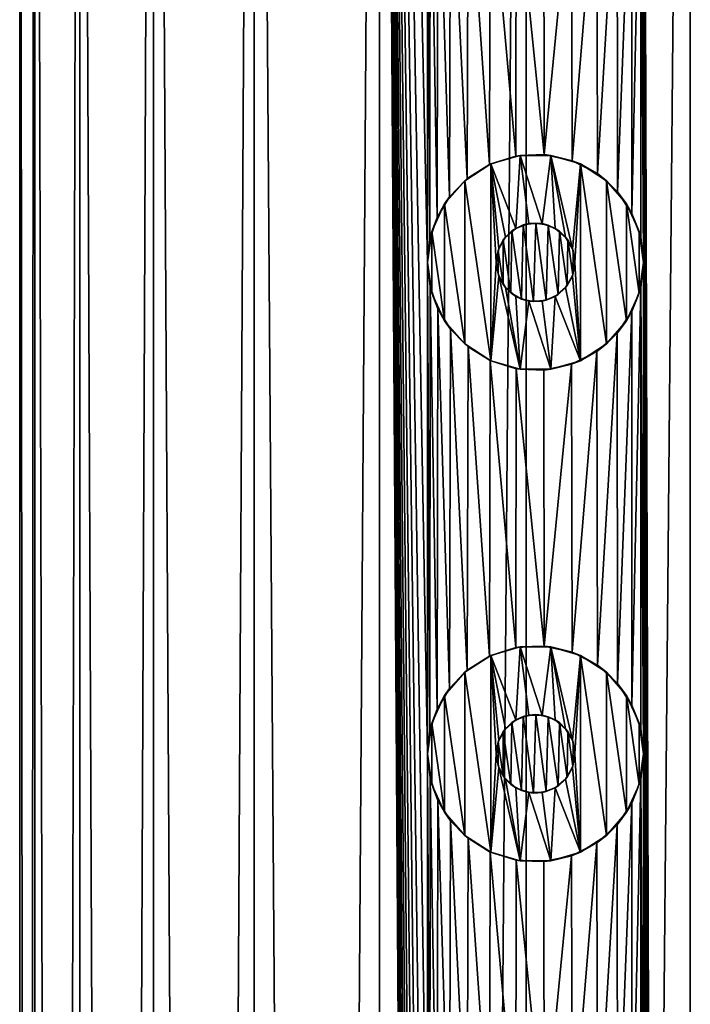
# Model space of a CAD drawing. Header units: millimetres. Extents: x -147 to 148, y -145 to 204.
# Tile 558 of 571: x -97.5 to -90.67, y 173.95 to 183.97. Entities that reach past the tile are written whole.
import ezdxf

# ---------------------------------------------------------------- set-up
doc = ezdxf.new("R2010")
doc.units = ezdxf.units.MM
doc.header["$LTSCALE"] = 26.699852
for name, color, linetype in [('1556', 7, 'CONTINUOUS'), ('1557', 7, 'CONTINUOUS'), ('1721', 7, 'CONTINUOUS'), ('1722', 7, 'CONTINUOUS'), ('1723', 7, 'CONTINUOUS'), ('1724', 7, 'CONTINUOUS'), ('1725', 7, 'CONTINUOUS'), ('1726', 7, 'CONTINUOUS'), ('1727', 7, 'CONTINUOUS'), ('1728', 7, 'CONTINUOUS'), ('1729', 7, 'CONTINUOUS'), ('1730', 7, 'CONTINUOUS')]:
    doc.layers.add(name, color=color, linetype=linetype)

msp = doc.modelspace()

# ---------------------------------------------------------------- linework, layer by layer
at = {"layer": '1556', "color": 7, "linetype": 'CONTINUOUS', "true_color": 0xd8d8d8}
for points in [[(-97.346, 203.7, 102.855), (-97.5, 203.7, 100.9), (-97.346, 17.3, 102.855), (-97.346, 203.7, 102.855)], [(-97.346, 17.3, 102.855), (-97.5, 203.7, 100.9), (-97.5, 17.3, 100.9), (-97.346, 17.3, 102.855)], [(-96.888, 203.7, 104.763), (-97.346, 203.7, 102.855), (-96.888, 17.3, 104.763), (-96.888, 203.7, 104.763)], [(-96.888, 17.3, 104.763), (-97.346, 203.7, 102.855), (-97.346, 17.3, 102.855), (-96.888, 17.3, 104.763)], [(-96.138, 203.7, 106.575), (-96.888, 203.7, 104.763), (-96.138, 17.3, 106.575), (-96.138, 203.7, 106.575)], [(-96.138, 17.3, 106.575), (-96.888, 203.7, 104.763), (-96.888, 17.3, 104.763), (-96.138, 17.3, 106.575)], [(-95.113, 203.7, 108.247), (-96.138, 203.7, 106.575), (-95.113, 17.3, 108.247), (-95.113, 203.7, 108.247)], [(-95.113, 17.3, 108.247), (-96.138, 203.7, 106.575), (-96.138, 17.3, 106.575), (-95.113, 17.3, 108.247)], [(-93.839, 203.7, 109.739), (-95.113, 203.7, 108.247), (-93.839, 17.3, 109.739), (-93.839, 203.7, 109.739)], [(-93.839, 17.3, 109.739), (-95.113, 203.7, 108.247), (-95.113, 17.3, 108.247), (-93.839, 17.3, 109.739)], [(-93.35, 181.5, 110.202), (-93.35, 186.5, 110.202), (-93.839, 203.7, 109.739), (-93.35, 181.5, 110.202)], [(-93.35, 176.5, 110.202), (-93.35, 181.5, 110.202), (-93.839, 203.7, 109.739), (-93.35, 176.5, 110.202)], [(-93.35, 171.5, 110.202), (-93.35, 176.5, 110.202), (-93.839, 203.7, 109.739), (-93.35, 171.5, 110.202)], [(-93.35, 166.5, 110.202), (-93.35, 171.5, 110.202), (-93.839, 203.7, 109.739), (-93.35, 166.5, 110.202)], [(-93.35, 161.5, 110.202), (-93.35, 166.5, 110.202), (-93.839, 203.7, 109.739), (-93.35, 161.5, 110.202)], [(-93.35, 156.5, 110.202), (-93.35, 161.5, 110.202), (-93.839, 203.7, 109.739), (-93.35, 156.5, 110.202)], [(-93.35, 151.5, 110.202), (-93.35, 156.5, 110.202), (-93.839, 203.7, 109.739), (-93.35, 151.5, 110.202)], [(-93.35, 146.5, 110.202), (-93.35, 151.5, 110.202), (-93.839, 203.7, 109.739), (-93.35, 146.5, 110.202)], [(-93.35, 141.5, 110.202), (-93.35, 146.5, 110.202), (-93.839, 203.7, 109.739), (-93.35, 141.5, 110.202)], [(-93.35, 136.5, 110.202), (-93.35, 141.5, 110.202), (-93.839, 203.7, 109.739), (-93.35, 136.5, 110.202)], [(-93.35, 131.5, 110.202), (-93.35, 136.5, 110.202), (-93.839, 203.7, 109.739), (-93.35, 131.5, 110.202)], [(-93.35, 126.5, 110.202), (-93.35, 131.5, 110.202), (-93.839, 203.7, 109.739), (-93.35, 126.5, 110.202)], [(-93.35, 126.5, 110.202), (-93.839, 203.7, 109.739), (-93.839, 17.3, 109.739), (-93.35, 126.5, 110.202)], [(-90.675, 203.7, 112.038), (-91.15, 191.5, 111.782), (-90.675, 17.3, 112.038), (-90.675, 203.7, 112.038)], [(-88.863, 17.3, 112.788), (-90.675, 203.7, 112.038), (-90.675, 17.3, 112.038), (-88.863, 17.3, 112.788)], [(-91.15, 191.5, 111.782), (-91.15, 186.5, 111.782), (-90.675, 17.3, 112.038), (-91.15, 191.5, 111.782)], [(-93.322, 186.255, 110.227), (-93.35, 186.5, 110.202), (-93.325, 181.733, 110.224), (-93.322, 186.255, 110.227)], [(-93.35, 186.5, 110.202), (-93.35, 181.5, 110.202), (-93.325, 181.733, 110.224), (-93.35, 186.5, 110.202)], [(-91.15, 186.5, 111.782), (-91.18, 186.244, 111.766), (-91.15, 181.5, 111.782), (-91.15, 186.5, 111.782)], [(-91.15, 186.5, 111.782), (-91.15, 181.5, 111.782), (-90.675, 17.3, 112.038), (-91.15, 186.5, 111.782)], [(-93.251, 181.956, 110.29), (-93.322, 186.255, 110.227), (-93.325, 181.733, 110.224), (-93.251, 181.956, 110.29)], [(-93.243, 186.027, 110.297), (-93.322, 186.255, 110.227), (-93.251, 181.956, 110.29), (-93.243, 186.027, 110.297)], [(-91.18, 186.244, 111.766), (-91.27, 186, 111.714), (-91.269, 181.996, 111.715), (-91.18, 186.244, 111.766)], [(-91.18, 181.755, 111.766), (-91.18, 186.244, 111.766), (-91.269, 181.996, 111.715), (-91.18, 181.755, 111.766)], [(-91.15, 181.5, 111.782), (-91.18, 186.244, 111.766), (-91.18, 181.755, 111.766), (-91.15, 181.5, 111.782)], [(-93.125, 182.166, 110.399), (-93.243, 186.027, 110.297), (-93.251, 181.956, 110.29), (-93.125, 182.166, 110.399)], [(-93.114, 185.819, 110.409), (-93.243, 186.027, 110.297), (-93.125, 182.166, 110.399), (-93.114, 185.819, 110.409)], [(-91.27, 186, 111.714), (-91.42, 185.779, 111.626), (-91.416, 182.217, 111.628), (-91.27, 186, 111.714)], [(-91.269, 181.996, 111.715), (-91.27, 186, 111.714), (-91.416, 182.217, 111.628), (-91.269, 181.996, 111.715)], [(-92.947, 182.352, 110.549), (-93.114, 185.819, 110.409), (-93.125, 182.166, 110.399), (-92.947, 182.352, 110.549)], [(-92.937, 185.641, 110.557), (-93.114, 185.819, 110.409), (-92.947, 182.352, 110.549), (-92.937, 185.641, 110.557)], [(-91.42, 185.779, 111.626), (-91.626, 185.594, 111.499), (-91.621, 182.403, 111.502), (-91.42, 185.779, 111.626)], [(-91.416, 182.217, 111.628), (-91.42, 185.779, 111.626), (-91.621, 182.403, 111.502), (-91.416, 182.217, 111.628)], [(-92.719, 182.494, 110.732), (-92.937, 185.641, 110.557), (-92.947, 182.352, 110.549), (-92.719, 182.494, 110.732)], [(-92.712, 185.501, 110.738), (-92.937, 185.641, 110.557), (-92.719, 182.494, 110.732), (-92.712, 185.501, 110.738)], [(-91.626, 185.594, 111.499), (-91.884, 185.463, 111.334), (-91.877, 182.533, 111.338), (-91.626, 185.594, 111.499)], [(-91.621, 182.403, 111.502), (-91.626, 185.594, 111.499), (-91.877, 182.533, 111.338), (-91.621, 182.403, 111.502)], [(-92.452, 182.581, 110.936), (-92.712, 185.501, 110.738), (-92.719, 182.494, 110.732), (-92.452, 182.581, 110.936)], [(-92.448, 185.418, 110.938), (-92.712, 185.501, 110.738), (-92.452, 182.581, 110.936), (-92.448, 185.418, 110.938)], [(-92.162, 182.596, 111.145), (-92.448, 185.418, 110.938), (-92.452, 182.581, 110.936), (-92.162, 182.596, 111.145)], [(-92.166, 185.404, 111.142), (-92.448, 185.418, 110.938), (-92.162, 182.596, 111.145), (-92.166, 185.404, 111.142)], [(-91.884, 185.463, 111.334), (-92.166, 185.404, 111.142), (-92.162, 182.596, 111.145), (-91.884, 185.463, 111.334)], [(-91.877, 182.533, 111.338), (-91.884, 185.463, 111.334), (-92.162, 182.596, 111.145), (-91.877, 182.533, 111.338)], [(-93.322, 181.255, 110.227), (-93.35, 181.5, 110.202), (-93.325, 176.733, 110.224), (-93.322, 181.255, 110.227)], [(-93.35, 181.5, 110.202), (-93.35, 176.5, 110.202), (-93.325, 176.733, 110.224), (-93.35, 181.5, 110.202)], [(-91.15, 181.5, 111.782), (-91.18, 181.244, 111.766), (-91.15, 176.5, 111.782), (-91.15, 181.5, 111.782)], [(-91.15, 181.5, 111.782), (-91.15, 176.5, 111.782), (-90.675, 17.3, 112.038), (-91.15, 181.5, 111.782)], [(-93.251, 176.956, 110.29), (-93.322, 181.255, 110.227), (-93.325, 176.733, 110.224), (-93.251, 176.956, 110.29)], [(-93.243, 181.027, 110.297), (-93.322, 181.255, 110.227), (-93.251, 176.956, 110.29), (-93.243, 181.027, 110.297)], [(-91.18, 181.244, 111.766), (-91.27, 181, 111.714), (-91.269, 176.996, 111.715), (-91.18, 181.244, 111.766)], [(-91.18, 176.755, 111.766), (-91.18, 181.244, 111.766), (-91.269, 176.996, 111.715), (-91.18, 176.755, 111.766)], [(-91.15, 176.5, 111.782), (-91.18, 181.244, 111.766), (-91.18, 176.755, 111.766), (-91.15, 176.5, 111.782)], [(-93.125, 177.166, 110.399), (-93.243, 181.027, 110.297), (-93.251, 176.956, 110.29), (-93.125, 177.166, 110.399)], [(-93.114, 180.819, 110.409), (-93.243, 181.027, 110.297), (-93.125, 177.166, 110.399), (-93.114, 180.819, 110.409)], [(-91.27, 181, 111.714), (-91.42, 180.779, 111.626), (-91.416, 177.217, 111.628), (-91.27, 181, 111.714)], [(-91.269, 176.996, 111.715), (-91.27, 181, 111.714), (-91.416, 177.217, 111.628), (-91.269, 176.996, 111.715)], [(-92.947, 177.352, 110.549), (-93.114, 180.819, 110.409), (-93.125, 177.166, 110.399), (-92.947, 177.352, 110.549)], [(-92.937, 180.641, 110.557), (-93.114, 180.819, 110.409), (-92.947, 177.352, 110.549), (-92.937, 180.641, 110.557)], [(-91.42, 180.779, 111.626), (-91.626, 180.594, 111.499), (-91.621, 177.403, 111.502), (-91.42, 180.779, 111.626)], [(-91.416, 177.217, 111.628), (-91.42, 180.779, 111.626), (-91.621, 177.403, 111.502), (-91.416, 177.217, 111.628)], [(-92.719, 177.494, 110.732), (-92.937, 180.641, 110.557), (-92.947, 177.352, 110.549), (-92.719, 177.494, 110.732)], [(-92.712, 180.501, 110.738), (-92.937, 180.641, 110.557), (-92.719, 177.494, 110.732), (-92.712, 180.501, 110.738)], [(-91.626, 180.594, 111.499), (-91.884, 180.463, 111.334), (-91.877, 177.533, 111.338), (-91.626, 180.594, 111.499)], [(-91.621, 177.403, 111.502), (-91.626, 180.594, 111.499), (-91.877, 177.533, 111.338), (-91.621, 177.403, 111.502)], [(-92.452, 177.581, 110.936), (-92.712, 180.501, 110.738), (-92.719, 177.494, 110.732), (-92.452, 177.581, 110.936)], [(-92.448, 180.418, 110.938), (-92.712, 180.501, 110.738), (-92.452, 177.581, 110.936), (-92.448, 180.418, 110.938)], [(-92.162, 177.596, 111.145), (-92.448, 180.418, 110.938), (-92.452, 177.581, 110.936), (-92.162, 177.596, 111.145)], [(-92.166, 180.404, 111.142), (-92.448, 180.418, 110.938), (-92.162, 177.596, 111.145), (-92.166, 180.404, 111.142)], [(-91.884, 180.463, 111.334), (-92.166, 180.404, 111.142), (-92.162, 177.596, 111.145), (-91.884, 180.463, 111.334)], [(-91.877, 177.533, 111.338), (-91.884, 180.463, 111.334), (-92.162, 177.596, 111.145), (-91.877, 177.533, 111.338)], [(-93.322, 176.255, 110.227), (-93.35, 176.5, 110.202), (-93.325, 171.733, 110.224), (-93.322, 176.255, 110.227)], [(-93.35, 176.5, 110.202), (-93.35, 171.5, 110.202), (-93.325, 171.733, 110.224), (-93.35, 176.5, 110.202)], [(-91.15, 176.5, 111.782), (-91.18, 176.244, 111.766), (-91.15, 171.5, 111.782), (-91.15, 176.5, 111.782)], [(-91.15, 176.5, 111.782), (-91.15, 171.5, 111.782), (-90.675, 17.3, 112.038), (-91.15, 176.5, 111.782)], [(-93.251, 171.956, 110.29), (-93.322, 176.255, 110.227), (-93.325, 171.733, 110.224), (-93.251, 171.956, 110.29)], [(-93.243, 176.027, 110.297), (-93.322, 176.255, 110.227), (-93.251, 171.956, 110.29), (-93.243, 176.027, 110.297)], [(-91.18, 176.244, 111.766), (-91.27, 176, 111.714), (-91.269, 171.996, 111.715), (-91.18, 176.244, 111.766)], [(-91.18, 171.755, 111.766), (-91.18, 176.244, 111.766), (-91.269, 171.996, 111.715), (-91.18, 171.755, 111.766)], [(-91.15, 171.5, 111.782), (-91.18, 176.244, 111.766), (-91.18, 171.755, 111.766), (-91.15, 171.5, 111.782)], [(-93.125, 172.166, 110.399), (-93.243, 176.027, 110.297), (-93.251, 171.956, 110.29), (-93.125, 172.166, 110.399)], [(-93.114, 175.819, 110.409), (-93.243, 176.027, 110.297), (-93.125, 172.166, 110.399), (-93.114, 175.819, 110.409)], [(-91.27, 176, 111.714), (-91.42, 175.779, 111.626), (-91.416, 172.217, 111.628), (-91.27, 176, 111.714)], [(-91.269, 171.996, 111.715), (-91.27, 176, 111.714), (-91.416, 172.217, 111.628), (-91.269, 171.996, 111.715)], [(-92.947, 172.352, 110.549), (-93.114, 175.819, 110.409), (-93.125, 172.166, 110.399), (-92.947, 172.352, 110.549)], [(-92.937, 175.641, 110.557), (-93.114, 175.819, 110.409), (-92.947, 172.352, 110.549), (-92.937, 175.641, 110.557)], [(-91.42, 175.779, 111.626), (-91.626, 175.594, 111.499), (-91.621, 172.403, 111.502), (-91.42, 175.779, 111.626)], [(-91.416, 172.217, 111.628), (-91.42, 175.779, 111.626), (-91.621, 172.403, 111.502), (-91.416, 172.217, 111.628)], [(-92.719, 172.494, 110.732), (-92.937, 175.641, 110.557), (-92.947, 172.352, 110.549), (-92.719, 172.494, 110.732)], [(-92.712, 175.501, 110.738), (-92.937, 175.641, 110.557), (-92.719, 172.494, 110.732), (-92.712, 175.501, 110.738)], [(-91.626, 175.594, 111.499), (-91.884, 175.463, 111.334), (-91.877, 172.533, 111.338), (-91.626, 175.594, 111.499)], [(-91.621, 172.403, 111.502), (-91.626, 175.594, 111.499), (-91.877, 172.533, 111.338), (-91.621, 172.403, 111.502)], [(-92.452, 172.581, 110.936), (-92.712, 175.501, 110.738), (-92.719, 172.494, 110.732), (-92.452, 172.581, 110.936)], [(-92.448, 175.418, 110.938), (-92.712, 175.501, 110.738), (-92.452, 172.581, 110.936), (-92.448, 175.418, 110.938)], [(-92.162, 172.596, 111.145), (-92.448, 175.418, 110.938), (-92.452, 172.581, 110.936), (-92.162, 172.596, 111.145)], [(-92.166, 175.404, 111.142), (-92.448, 175.418, 110.938), (-92.162, 172.596, 111.145), (-92.166, 175.404, 111.142)], [(-91.884, 175.463, 111.334), (-92.166, 175.404, 111.142), (-92.162, 172.596, 111.145), (-91.884, 175.463, 111.334)], [(-91.877, 172.533, 111.338), (-91.884, 175.463, 111.334), (-92.162, 172.596, 111.145), (-91.877, 172.533, 111.338)]]:
    msp.add_3dface(points, dxfattribs=at)
at = {"layer": '1557', "color": 7, "linetype": 'CONTINUOUS', "true_color": 0xd8d8d8}
for points in [[(-97.5, 17.3, 100.9), (-97.5, 203.7, 100.9), (-97.346, 203.7, 98.945), (-97.5, 17.3, 100.9)], [(-97.5, 17.3, 100.9), (-97.346, 203.7, 98.945), (-97.346, 17.3, 98.945), (-97.5, 17.3, 100.9)], [(-97.346, 203.7, 98.945), (-96.888, 203.7, 97.037), (-97.346, 17.3, 98.945), (-97.346, 203.7, 98.945)], [(-97.346, 17.3, 98.945), (-96.888, 203.7, 97.037), (-96.888, 17.3, 97.037), (-97.346, 17.3, 98.945)], [(-96.888, 203.7, 97.037), (-96.138, 203.7, 95.225), (-96.888, 17.3, 97.037), (-96.888, 203.7, 97.037)], [(-96.888, 17.3, 97.037), (-96.138, 203.7, 95.225), (-96.138, 17.3, 95.225), (-96.888, 17.3, 97.037)], [(-96.138, 203.7, 95.225), (-95.113, 203.7, 93.553), (-96.138, 17.3, 95.225), (-96.138, 203.7, 95.225)], [(-96.138, 17.3, 95.225), (-95.113, 203.7, 93.553), (-95.113, 17.3, 93.553), (-96.138, 17.3, 95.225)], [(-95.113, 203.7, 93.553), (-93.839, 203.7, 92.061), (-95.113, 17.3, 93.553), (-95.113, 203.7, 93.553)], [(-95.113, 17.3, 93.553), (-93.839, 203.7, 92.061), (-93.839, 17.3, 92.061), (-95.113, 17.3, 93.553)], [(-93.839, 203.7, 92.061), (-92.347, 203.7, 90.787), (-93.839, 17.3, 92.061), (-93.839, 203.7, 92.061)], [(-93.839, 17.3, 92.061), (-92.347, 203.7, 90.787), (-92.347, 17.3, 90.787), (-93.839, 17.3, 92.061)], [(-92.347, 203.7, 90.787), (-90.675, 203.7, 89.762), (-92.347, 17.3, 90.787), (-92.347, 203.7, 90.787)], [(-92.347, 17.3, 90.787), (-90.675, 203.7, 89.762), (-90.675, 17.3, 89.762), (-92.347, 17.3, 90.787)], [(-92.247, 181.899, 111.085), (-92.375, 181.88, 110.993), (-92.27, 181.101, 111.069), (-92.247, 181.899, 111.085)], [(-92.141, 181.116, 111.16), (-92.247, 181.899, 111.085), (-92.27, 181.101, 111.069), (-92.141, 181.116, 111.16)], [(-92.12, 181.878, 111.174), (-92.247, 181.899, 111.085), (-92.141, 181.116, 111.16), (-92.12, 181.878, 111.174)], [(-92.491, 181.819, 110.907), (-92.578, 181.729, 110.841), (-92.501, 181.189, 110.899), (-92.491, 181.819, 110.907)], [(-92.394, 181.127, 110.979), (-92.491, 181.819, 110.907), (-92.501, 181.189, 110.899), (-92.394, 181.127, 110.979)], [(-92.375, 181.88, 110.993), (-92.491, 181.819, 110.907), (-92.394, 181.127, 110.979), (-92.375, 181.88, 110.993)], [(-92.27, 181.101, 111.069), (-92.375, 181.88, 110.993), (-92.394, 181.127, 110.979), (-92.27, 181.101, 111.069)], [(-92.021, 181.173, 111.242), (-92.12, 181.878, 111.174), (-92.141, 181.116, 111.16), (-92.021, 181.173, 111.242)], [(-92.007, 181.818, 111.251), (-92.12, 181.878, 111.174), (-92.021, 181.173, 111.242), (-92.007, 181.818, 111.251)], [(-91.928, 181.263, 111.304), (-92.007, 181.818, 111.251), (-92.021, 181.173, 111.242), (-91.928, 181.263, 111.304)], [(-91.922, 181.728, 111.309), (-92.007, 181.818, 111.251), (-91.928, 181.263, 111.304), (-91.922, 181.728, 111.309)], [(-92.578, 181.729, 110.841), (-92.631, 181.621, 110.8), (-92.581, 181.276, 110.838), (-92.578, 181.729, 110.841)], [(-92.501, 181.189, 110.899), (-92.578, 181.729, 110.841), (-92.581, 181.276, 110.838), (-92.501, 181.189, 110.899)], [(-91.87, 181.374, 111.343), (-91.922, 181.728, 111.309), (-91.928, 181.263, 111.304), (-91.87, 181.374, 111.343)], [(-91.868, 181.62, 111.344), (-91.922, 181.728, 111.309), (-91.87, 181.374, 111.343), (-91.868, 181.62, 111.344)], [(-92.631, 181.621, 110.8), (-92.65, 181.5, 110.786), (-92.632, 181.382, 110.8), (-92.631, 181.621, 110.8)], [(-92.581, 181.276, 110.838), (-92.631, 181.621, 110.8), (-92.632, 181.382, 110.8), (-92.581, 181.276, 110.838)], [(-91.85, 181.5, 111.356), (-91.868, 181.62, 111.344), (-91.87, 181.374, 111.343), (-91.85, 181.5, 111.356)], [(-92.375, 176.88, 110.993), (-92.491, 176.819, 110.907), (-92.394, 176.127, 110.979), (-92.375, 176.88, 110.993)], [(-92.27, 176.101, 111.069), (-92.375, 176.88, 110.993), (-92.394, 176.127, 110.979), (-92.27, 176.101, 111.069)], [(-92.247, 176.899, 111.085), (-92.375, 176.88, 110.993), (-92.27, 176.101, 111.069), (-92.247, 176.899, 111.085)], [(-92.141, 176.116, 111.16), (-92.247, 176.899, 111.085), (-92.27, 176.101, 111.069), (-92.141, 176.116, 111.16)], [(-92.12, 176.878, 111.174), (-92.247, 176.899, 111.085), (-92.141, 176.116, 111.16), (-92.12, 176.878, 111.174)], [(-92.491, 176.819, 110.907), (-92.578, 176.729, 110.841), (-92.501, 176.189, 110.899), (-92.491, 176.819, 110.907)], [(-92.394, 176.127, 110.979), (-92.491, 176.819, 110.907), (-92.501, 176.189, 110.899), (-92.394, 176.127, 110.979)], [(-92.021, 176.173, 111.242), (-92.12, 176.878, 111.174), (-92.141, 176.116, 111.16), (-92.021, 176.173, 111.242)], [(-92.007, 176.818, 111.251), (-92.12, 176.878, 111.174), (-92.021, 176.173, 111.242), (-92.007, 176.818, 111.251)], [(-91.928, 176.263, 111.304), (-92.007, 176.818, 111.251), (-92.021, 176.173, 111.242), (-91.928, 176.263, 111.304)], [(-91.922, 176.728, 111.309), (-92.007, 176.818, 111.251), (-91.928, 176.263, 111.304), (-91.922, 176.728, 111.309)], [(-92.578, 176.729, 110.841), (-92.631, 176.621, 110.8), (-92.581, 176.276, 110.838), (-92.578, 176.729, 110.841)], [(-92.501, 176.189, 110.899), (-92.578, 176.729, 110.841), (-92.581, 176.276, 110.838), (-92.501, 176.189, 110.899)], [(-91.87, 176.374, 111.343), (-91.922, 176.728, 111.309), (-91.928, 176.263, 111.304), (-91.87, 176.374, 111.343)], [(-91.868, 176.62, 111.344), (-91.922, 176.728, 111.309), (-91.87, 176.374, 111.343), (-91.868, 176.62, 111.344)], [(-92.631, 176.621, 110.8), (-92.65, 176.5, 110.786), (-92.632, 176.382, 110.8), (-92.631, 176.621, 110.8)], [(-92.581, 176.276, 110.838), (-92.631, 176.621, 110.8), (-92.632, 176.382, 110.8), (-92.581, 176.276, 110.838)], [(-91.85, 176.5, 111.356), (-91.868, 176.62, 111.344), (-91.87, 176.374, 111.343), (-91.85, 176.5, 111.356)]]:
    msp.add_3dface(points, dxfattribs=at)
at = {"layer": '1721', "color": 7, "linetype": 'CONTINUOUS', "true_color": 0xd8d8d8}
for points in [[(-92.406, 182.588, 112.9), (-92.706, 182.501, 112.9), (-92.45, 181.846, 112.9), (-92.406, 182.588, 112.9)], [(-92.319, 181.894, 112.9), (-92.406, 182.588, 112.9), (-92.45, 181.846, 112.9), (-92.319, 181.894, 112.9)], [(-92.094, 182.588, 112.9), (-92.406, 182.588, 112.9), (-92.181, 181.894, 112.9), (-92.094, 182.588, 112.9)], [(-92.181, 181.894, 112.9), (-92.406, 182.588, 112.9), (-92.319, 181.894, 112.9), (-92.181, 181.894, 112.9)], [(-92.05, 181.846, 112.9), (-92.094, 182.588, 112.9), (-92.181, 181.894, 112.9), (-92.05, 181.846, 112.9)], [(-91.794, 182.501, 112.9), (-92.094, 182.588, 112.9), (-91.875, 181.639, 112.9), (-91.794, 182.501, 112.9)], [(-91.875, 181.639, 112.9), (-92.094, 182.588, 112.9), (-91.944, 181.756, 112.9), (-91.875, 181.639, 112.9)], [(-91.944, 181.756, 112.9), (-92.094, 182.588, 112.9), (-92.05, 181.846, 112.9), (-91.944, 181.756, 112.9)], [(-92.706, 182.501, 112.9), (-92.971, 182.33, 112.9), (-92.706, 180.499, 112.9), (-92.706, 182.501, 112.9)], [(-92.706, 182.501, 112.9), (-92.706, 180.499, 112.9), (-92.65, 181.5, 112.9), (-92.706, 182.501, 112.9)], [(-92.706, 182.501, 112.9), (-92.65, 181.5, 112.9), (-92.625, 181.639, 112.9), (-92.706, 182.501, 112.9)], [(-92.45, 181.846, 112.9), (-92.706, 182.501, 112.9), (-92.556, 181.756, 112.9), (-92.45, 181.846, 112.9)], [(-92.556, 181.756, 112.9), (-92.706, 182.501, 112.9), (-92.625, 181.639, 112.9), (-92.556, 181.756, 112.9)], [(-91.85, 181.5, 112.9), (-91.794, 182.501, 112.9), (-91.875, 181.639, 112.9), (-91.85, 181.5, 112.9)], [(-91.794, 180.499, 112.9), (-91.794, 182.501, 112.9), (-91.85, 181.5, 112.9), (-91.794, 180.499, 112.9)], [(-91.529, 182.33, 112.9), (-91.794, 182.501, 112.9), (-91.529, 180.67, 112.9), (-91.529, 182.33, 112.9)], [(-91.529, 180.67, 112.9), (-91.794, 182.501, 112.9), (-91.794, 180.499, 112.9), (-91.529, 180.67, 112.9)], [(-92.971, 182.33, 112.9), (-93.175, 182.094, 112.9), (-92.971, 180.67, 112.9), (-92.971, 182.33, 112.9)], [(-92.706, 180.499, 112.9), (-92.971, 182.33, 112.9), (-92.971, 180.67, 112.9), (-92.706, 180.499, 112.9)], [(-91.325, 182.094, 112.9), (-91.529, 182.33, 112.9), (-91.325, 180.906, 112.9), (-91.325, 182.094, 112.9)], [(-91.325, 180.906, 112.9), (-91.529, 182.33, 112.9), (-91.529, 180.67, 112.9), (-91.325, 180.906, 112.9)], [(-93.175, 182.094, 112.9), (-93.304, 181.813, 112.9), (-93.175, 180.906, 112.9), (-93.175, 182.094, 112.9)], [(-92.971, 180.67, 112.9), (-93.175, 182.094, 112.9), (-93.175, 180.906, 112.9), (-92.971, 180.67, 112.9)], [(-91.196, 181.813, 112.9), (-91.325, 182.094, 112.9), (-91.196, 181.187, 112.9), (-91.196, 181.813, 112.9)], [(-91.196, 181.187, 112.9), (-91.325, 182.094, 112.9), (-91.325, 180.906, 112.9), (-91.196, 181.187, 112.9)], [(-93.304, 181.813, 112.9), (-93.35, 181.5, 112.9), (-93.304, 181.187, 112.9), (-93.304, 181.813, 112.9)], [(-93.175, 180.906, 112.9), (-93.304, 181.813, 112.9), (-93.304, 181.187, 112.9), (-93.175, 180.906, 112.9)], [(-91.15, 181.5, 112.9), (-91.196, 181.813, 112.9), (-91.196, 181.187, 112.9), (-91.15, 181.5, 112.9)], [(-92.65, 181.5, 112.9), (-92.706, 180.499, 112.9), (-92.625, 181.361, 112.9), (-92.65, 181.5, 112.9)], [(-91.875, 181.361, 112.9), (-91.794, 180.499, 112.9), (-91.85, 181.5, 112.9), (-91.875, 181.361, 112.9)], [(-92.706, 180.499, 112.9), (-92.406, 180.412, 112.9), (-92.625, 181.361, 112.9), (-92.706, 180.499, 112.9)], [(-92.625, 181.361, 112.9), (-92.406, 180.412, 112.9), (-92.556, 181.244, 112.9), (-92.625, 181.361, 112.9)], [(-91.944, 181.244, 112.9), (-91.794, 180.499, 112.9), (-91.875, 181.361, 112.9), (-91.944, 181.244, 112.9)], [(-92.556, 181.244, 112.9), (-92.406, 180.412, 112.9), (-92.45, 181.154, 112.9), (-92.556, 181.244, 112.9)], [(-92.05, 181.154, 112.9), (-91.794, 180.499, 112.9), (-91.944, 181.244, 112.9), (-92.05, 181.154, 112.9)], [(-92.45, 181.154, 112.9), (-92.406, 180.412, 112.9), (-92.319, 181.106, 112.9), (-92.45, 181.154, 112.9)], [(-92.406, 180.412, 112.9), (-92.094, 180.412, 112.9), (-92.319, 181.106, 112.9), (-92.406, 180.412, 112.9)], [(-92.319, 181.106, 112.9), (-92.094, 180.412, 112.9), (-92.181, 181.106, 112.9), (-92.319, 181.106, 112.9)], [(-92.181, 181.106, 112.9), (-92.094, 180.412, 112.9), (-92.05, 181.154, 112.9), (-92.181, 181.106, 112.9)], [(-92.094, 180.412, 112.9), (-91.794, 180.499, 112.9), (-92.05, 181.154, 112.9), (-92.094, 180.412, 112.9)]]:
    msp.add_3dface(points, dxfattribs=at)
at = {"layer": '1722', "color": 7, "linetype": 'CONTINUOUS', "true_color": 0xd8d8d8}
for points in [[(-93.35, 181.5, 110.202), (-93.322, 181.255, 110.227), (-93.35, 181.5, 112.9), (-93.35, 181.5, 110.202)], [(-93.35, 181.5, 112.9), (-93.322, 181.255, 110.227), (-93.304, 181.187, 112.9), (-93.35, 181.5, 112.9)], [(-91.18, 181.244, 111.766), (-91.15, 181.5, 111.782), (-91.196, 181.187, 112.9), (-91.18, 181.244, 111.766)], [(-91.15, 181.5, 111.782), (-91.15, 181.5, 112.9), (-91.196, 181.187, 112.9), (-91.15, 181.5, 111.782)], [(-93.322, 181.255, 110.227), (-93.243, 181.027, 110.297), (-93.304, 181.187, 112.9), (-93.322, 181.255, 110.227)], [(-93.243, 181.027, 110.297), (-93.175, 180.906, 112.9), (-93.304, 181.187, 112.9), (-93.243, 181.027, 110.297)], [(-91.27, 181, 111.714), (-91.196, 181.187, 112.9), (-91.325, 180.906, 112.9), (-91.27, 181, 111.714)], [(-91.27, 181, 111.714), (-91.18, 181.244, 111.766), (-91.196, 181.187, 112.9), (-91.27, 181, 111.714)], [(-93.243, 181.027, 110.297), (-93.114, 180.819, 110.409), (-93.175, 180.906, 112.9), (-93.243, 181.027, 110.297)], [(-91.42, 180.779, 111.626), (-91.27, 181, 111.714), (-91.325, 180.906, 112.9), (-91.42, 180.779, 111.626)], [(-93.114, 180.819, 110.409), (-92.971, 180.67, 112.9), (-93.175, 180.906, 112.9), (-93.114, 180.819, 110.409)], [(-91.42, 180.779, 111.626), (-91.325, 180.906, 112.9), (-91.529, 180.67, 112.9), (-91.42, 180.779, 111.626)], [(-93.114, 180.819, 110.409), (-92.937, 180.641, 110.557), (-92.971, 180.67, 112.9), (-93.114, 180.819, 110.409)], [(-91.626, 180.594, 111.499), (-91.42, 180.779, 111.626), (-91.529, 180.67, 112.9), (-91.626, 180.594, 111.499)], [(-92.937, 180.641, 110.557), (-92.712, 180.501, 110.738), (-92.971, 180.67, 112.9), (-92.937, 180.641, 110.557)], [(-92.712, 180.501, 110.738), (-92.706, 180.499, 112.9), (-92.971, 180.67, 112.9), (-92.712, 180.501, 110.738)], [(-91.884, 180.463, 111.334), (-91.626, 180.594, 111.499), (-91.794, 180.499, 112.9), (-91.884, 180.463, 111.334)], [(-91.626, 180.594, 111.499), (-91.529, 180.67, 112.9), (-91.794, 180.499, 112.9), (-91.626, 180.594, 111.499)], [(-92.712, 180.501, 110.738), (-92.448, 180.418, 110.938), (-92.706, 180.499, 112.9), (-92.712, 180.501, 110.738)], [(-92.448, 180.418, 110.938), (-92.406, 180.412, 112.9), (-92.706, 180.499, 112.9), (-92.448, 180.418, 110.938)], [(-91.884, 180.463, 111.334), (-91.794, 180.499, 112.9), (-92.094, 180.412, 112.9), (-91.884, 180.463, 111.334)], [(-92.448, 180.418, 110.938), (-92.166, 180.404, 111.142), (-92.406, 180.412, 112.9), (-92.448, 180.418, 110.938)], [(-92.166, 180.404, 111.142), (-92.094, 180.412, 112.9), (-92.406, 180.412, 112.9), (-92.166, 180.404, 111.142)], [(-92.166, 180.404, 111.142), (-91.884, 180.463, 111.334), (-92.094, 180.412, 112.9), (-92.166, 180.404, 111.142)]]:
    msp.add_3dface(points, dxfattribs=at)
at = {"layer": '1723', "color": 7, "linetype": 'CONTINUOUS', "true_color": 0xd8d8d8}
for points in [[(-92.452, 182.581, 110.936), (-92.706, 182.501, 112.9), (-92.406, 182.588, 112.9), (-92.452, 182.581, 110.936)], [(-92.162, 182.596, 111.145), (-92.452, 182.581, 110.936), (-92.406, 182.588, 112.9), (-92.162, 182.596, 111.145)], [(-92.162, 182.596, 111.145), (-92.406, 182.588, 112.9), (-92.094, 182.588, 112.9), (-92.162, 182.596, 111.145)], [(-91.877, 182.533, 111.338), (-92.162, 182.596, 111.145), (-92.094, 182.588, 112.9), (-91.877, 182.533, 111.338)], [(-91.877, 182.533, 111.338), (-92.094, 182.588, 112.9), (-91.794, 182.501, 112.9), (-91.877, 182.533, 111.338)], [(-92.947, 182.352, 110.549), (-92.971, 182.33, 112.9), (-92.706, 182.501, 112.9), (-92.947, 182.352, 110.549)], [(-92.719, 182.494, 110.732), (-92.947, 182.352, 110.549), (-92.706, 182.501, 112.9), (-92.719, 182.494, 110.732)], [(-92.452, 182.581, 110.936), (-92.719, 182.494, 110.732), (-92.706, 182.501, 112.9), (-92.452, 182.581, 110.936)], [(-91.621, 182.403, 111.502), (-91.877, 182.533, 111.338), (-91.794, 182.501, 112.9), (-91.621, 182.403, 111.502)], [(-91.621, 182.403, 111.502), (-91.794, 182.501, 112.9), (-91.529, 182.33, 112.9), (-91.621, 182.403, 111.502)], [(-91.416, 182.217, 111.628), (-91.621, 182.403, 111.502), (-91.529, 182.33, 112.9), (-91.416, 182.217, 111.628)], [(-93.125, 182.166, 110.399), (-93.175, 182.094, 112.9), (-92.971, 182.33, 112.9), (-93.125, 182.166, 110.399)], [(-92.947, 182.352, 110.549), (-93.125, 182.166, 110.399), (-92.971, 182.33, 112.9), (-92.947, 182.352, 110.549)], [(-91.416, 182.217, 111.628), (-91.529, 182.33, 112.9), (-91.325, 182.094, 112.9), (-91.416, 182.217, 111.628)], [(-91.269, 181.996, 111.715), (-91.416, 182.217, 111.628), (-91.325, 182.094, 112.9), (-91.269, 181.996, 111.715)], [(-93.251, 181.956, 110.29), (-93.304, 181.813, 112.9), (-93.175, 182.094, 112.9), (-93.251, 181.956, 110.29)], [(-93.125, 182.166, 110.399), (-93.251, 181.956, 110.29), (-93.175, 182.094, 112.9), (-93.125, 182.166, 110.399)], [(-91.269, 181.996, 111.715), (-91.325, 182.094, 112.9), (-91.196, 181.813, 112.9), (-91.269, 181.996, 111.715)], [(-91.18, 181.755, 111.766), (-91.269, 181.996, 111.715), (-91.196, 181.813, 112.9), (-91.18, 181.755, 111.766)], [(-93.251, 181.956, 110.29), (-93.325, 181.733, 110.224), (-93.304, 181.813, 112.9), (-93.251, 181.956, 110.29)], [(-93.325, 181.733, 110.224), (-93.35, 181.5, 110.202), (-93.304, 181.813, 112.9), (-93.325, 181.733, 110.224)], [(-93.35, 181.5, 110.202), (-93.35, 181.5, 112.9), (-93.304, 181.813, 112.9), (-93.35, 181.5, 110.202)], [(-91.18, 181.755, 111.766), (-91.196, 181.813, 112.9), (-91.15, 181.5, 112.9), (-91.18, 181.755, 111.766)], [(-91.15, 181.5, 111.782), (-91.18, 181.755, 111.766), (-91.15, 181.5, 112.9), (-91.15, 181.5, 111.782)]]:
    msp.add_3dface(points, dxfattribs=at)
at = {"layer": '1724', "color": 7, "linetype": 'CONTINUOUS', "true_color": 0xd8d8d8}
for points in [[(-92.375, 181.88, 110.993), (-92.319, 181.894, 112.9), (-92.45, 181.846, 112.9), (-92.375, 181.88, 110.993)], [(-92.375, 181.88, 110.993), (-92.247, 181.899, 111.085), (-92.319, 181.894, 112.9), (-92.375, 181.88, 110.993)], [(-92.247, 181.899, 111.085), (-92.181, 181.894, 112.9), (-92.319, 181.894, 112.9), (-92.247, 181.899, 111.085)], [(-92.247, 181.899, 111.085), (-92.12, 181.878, 111.174), (-92.181, 181.894, 112.9), (-92.247, 181.899, 111.085)], [(-92.12, 181.878, 111.174), (-92.05, 181.846, 112.9), (-92.181, 181.894, 112.9), (-92.12, 181.878, 111.174)], [(-92.578, 181.729, 110.841), (-92.491, 181.819, 110.907), (-92.556, 181.756, 112.9), (-92.578, 181.729, 110.841)], [(-92.491, 181.819, 110.907), (-92.45, 181.846, 112.9), (-92.556, 181.756, 112.9), (-92.491, 181.819, 110.907)], [(-92.491, 181.819, 110.907), (-92.375, 181.88, 110.993), (-92.45, 181.846, 112.9), (-92.491, 181.819, 110.907)], [(-92.12, 181.878, 111.174), (-92.007, 181.818, 111.251), (-92.05, 181.846, 112.9), (-92.12, 181.878, 111.174)], [(-92.007, 181.818, 111.251), (-91.944, 181.756, 112.9), (-92.05, 181.846, 112.9), (-92.007, 181.818, 111.251)], [(-92.007, 181.818, 111.251), (-91.922, 181.728, 111.309), (-91.944, 181.756, 112.9), (-92.007, 181.818, 111.251)], [(-92.631, 181.621, 110.8), (-92.578, 181.729, 110.841), (-92.625, 181.639, 112.9), (-92.631, 181.621, 110.8)], [(-92.578, 181.729, 110.841), (-92.556, 181.756, 112.9), (-92.625, 181.639, 112.9), (-92.578, 181.729, 110.841)], [(-91.922, 181.728, 111.309), (-91.875, 181.639, 112.9), (-91.944, 181.756, 112.9), (-91.922, 181.728, 111.309)], [(-91.922, 181.728, 111.309), (-91.868, 181.62, 111.344), (-91.875, 181.639, 112.9), (-91.922, 181.728, 111.309)], [(-92.65, 181.5, 112.9), (-92.631, 181.621, 110.8), (-92.625, 181.639, 112.9), (-92.65, 181.5, 112.9)], [(-92.65, 181.5, 110.786), (-92.631, 181.621, 110.8), (-92.65, 181.5, 112.9), (-92.65, 181.5, 110.786)], [(-91.868, 181.62, 111.344), (-91.85, 181.5, 111.356), (-91.875, 181.639, 112.9), (-91.868, 181.62, 111.344)], [(-91.85, 181.5, 111.356), (-91.85, 181.5, 112.9), (-91.875, 181.639, 112.9), (-91.85, 181.5, 111.356)]]:
    msp.add_3dface(points, dxfattribs=at)
at = {"layer": '1725', "color": 7, "linetype": 'CONTINUOUS', "true_color": 0xd8d8d8}
for points in [[(-92.632, 181.382, 110.8), (-92.65, 181.5, 110.786), (-92.625, 181.361, 112.9), (-92.632, 181.382, 110.8)], [(-92.65, 181.5, 110.786), (-92.65, 181.5, 112.9), (-92.625, 181.361, 112.9), (-92.65, 181.5, 110.786)], [(-91.87, 181.374, 111.343), (-91.875, 181.361, 112.9), (-91.85, 181.5, 112.9), (-91.87, 181.374, 111.343)], [(-91.85, 181.5, 111.356), (-91.87, 181.374, 111.343), (-91.85, 181.5, 112.9), (-91.85, 181.5, 111.356)], [(-92.581, 181.276, 110.838), (-92.632, 181.382, 110.8), (-92.625, 181.361, 112.9), (-92.581, 181.276, 110.838)], [(-92.581, 181.276, 110.838), (-92.625, 181.361, 112.9), (-92.556, 181.244, 112.9), (-92.581, 181.276, 110.838)], [(-91.928, 181.263, 111.304), (-91.944, 181.244, 112.9), (-91.875, 181.361, 112.9), (-91.928, 181.263, 111.304)], [(-91.87, 181.374, 111.343), (-91.928, 181.263, 111.304), (-91.875, 181.361, 112.9), (-91.87, 181.374, 111.343)], [(-92.501, 181.189, 110.899), (-92.581, 181.276, 110.838), (-92.556, 181.244, 112.9), (-92.501, 181.189, 110.899)], [(-92.501, 181.189, 110.899), (-92.556, 181.244, 112.9), (-92.45, 181.154, 112.9), (-92.501, 181.189, 110.899)], [(-92.394, 181.127, 110.979), (-92.501, 181.189, 110.899), (-92.45, 181.154, 112.9), (-92.394, 181.127, 110.979)], [(-92.021, 181.173, 111.242), (-92.05, 181.154, 112.9), (-91.944, 181.244, 112.9), (-92.021, 181.173, 111.242)], [(-91.928, 181.263, 111.304), (-92.021, 181.173, 111.242), (-91.944, 181.244, 112.9), (-91.928, 181.263, 111.304)], [(-92.394, 181.127, 110.979), (-92.45, 181.154, 112.9), (-92.319, 181.106, 112.9), (-92.394, 181.127, 110.979)], [(-92.27, 181.101, 111.069), (-92.394, 181.127, 110.979), (-92.319, 181.106, 112.9), (-92.27, 181.101, 111.069)], [(-92.27, 181.101, 111.069), (-92.319, 181.106, 112.9), (-92.181, 181.106, 112.9), (-92.27, 181.101, 111.069)], [(-92.141, 181.116, 111.16), (-92.27, 181.101, 111.069), (-92.181, 181.106, 112.9), (-92.141, 181.116, 111.16)], [(-92.141, 181.116, 111.16), (-92.181, 181.106, 112.9), (-92.05, 181.154, 112.9), (-92.141, 181.116, 111.16)], [(-92.021, 181.173, 111.242), (-92.141, 181.116, 111.16), (-92.05, 181.154, 112.9), (-92.021, 181.173, 111.242)]]:
    msp.add_3dface(points, dxfattribs=at)
at = {"layer": '1726', "color": 7, "linetype": 'CONTINUOUS', "true_color": 0xd8d8d8}
for points in [[(-92.406, 177.588, 112.9), (-92.706, 177.501, 112.9), (-92.45, 176.846, 112.9), (-92.406, 177.588, 112.9)], [(-92.319, 176.894, 112.9), (-92.406, 177.588, 112.9), (-92.45, 176.846, 112.9), (-92.319, 176.894, 112.9)], [(-92.094, 177.588, 112.9), (-92.406, 177.588, 112.9), (-92.181, 176.894, 112.9), (-92.094, 177.588, 112.9)], [(-92.181, 176.894, 112.9), (-92.406, 177.588, 112.9), (-92.319, 176.894, 112.9), (-92.181, 176.894, 112.9)], [(-92.05, 176.846, 112.9), (-92.094, 177.588, 112.9), (-92.181, 176.894, 112.9), (-92.05, 176.846, 112.9)], [(-91.794, 177.501, 112.9), (-92.094, 177.588, 112.9), (-91.875, 176.639, 112.9), (-91.794, 177.501, 112.9)], [(-91.875, 176.639, 112.9), (-92.094, 177.588, 112.9), (-91.944, 176.756, 112.9), (-91.875, 176.639, 112.9)], [(-91.944, 176.756, 112.9), (-92.094, 177.588, 112.9), (-92.05, 176.846, 112.9), (-91.944, 176.756, 112.9)], [(-92.706, 177.501, 112.9), (-92.971, 177.33, 112.9), (-92.706, 175.499, 112.9), (-92.706, 177.501, 112.9)], [(-92.706, 177.501, 112.9), (-92.706, 175.499, 112.9), (-92.65, 176.5, 112.9), (-92.706, 177.501, 112.9)], [(-92.706, 177.501, 112.9), (-92.65, 176.5, 112.9), (-92.625, 176.639, 112.9), (-92.706, 177.501, 112.9)], [(-92.45, 176.846, 112.9), (-92.706, 177.501, 112.9), (-92.556, 176.756, 112.9), (-92.45, 176.846, 112.9)], [(-92.556, 176.756, 112.9), (-92.706, 177.501, 112.9), (-92.625, 176.639, 112.9), (-92.556, 176.756, 112.9)], [(-91.85, 176.5, 112.9), (-91.794, 177.501, 112.9), (-91.875, 176.639, 112.9), (-91.85, 176.5, 112.9)], [(-91.794, 175.499, 112.9), (-91.794, 177.501, 112.9), (-91.85, 176.5, 112.9), (-91.794, 175.499, 112.9)], [(-91.529, 177.33, 112.9), (-91.794, 177.501, 112.9), (-91.529, 175.67, 112.9), (-91.529, 177.33, 112.9)], [(-91.529, 175.67, 112.9), (-91.794, 177.501, 112.9), (-91.794, 175.499, 112.9), (-91.529, 175.67, 112.9)], [(-92.971, 177.33, 112.9), (-93.175, 177.094, 112.9), (-92.971, 175.67, 112.9), (-92.971, 177.33, 112.9)], [(-92.706, 175.499, 112.9), (-92.971, 177.33, 112.9), (-92.971, 175.67, 112.9), (-92.706, 175.499, 112.9)], [(-91.325, 177.094, 112.9), (-91.529, 177.33, 112.9), (-91.325, 175.906, 112.9), (-91.325, 177.094, 112.9)], [(-91.325, 175.906, 112.9), (-91.529, 177.33, 112.9), (-91.529, 175.67, 112.9), (-91.325, 175.906, 112.9)], [(-93.175, 177.094, 112.9), (-93.304, 176.813, 112.9), (-93.175, 175.906, 112.9), (-93.175, 177.094, 112.9)], [(-92.971, 175.67, 112.9), (-93.175, 177.094, 112.9), (-93.175, 175.906, 112.9), (-92.971, 175.67, 112.9)], [(-91.196, 176.813, 112.9), (-91.325, 177.094, 112.9), (-91.196, 176.187, 112.9), (-91.196, 176.813, 112.9)], [(-91.196, 176.187, 112.9), (-91.325, 177.094, 112.9), (-91.325, 175.906, 112.9), (-91.196, 176.187, 112.9)], [(-93.304, 176.813, 112.9), (-93.35, 176.5, 112.9), (-93.304, 176.187, 112.9), (-93.304, 176.813, 112.9)], [(-93.175, 175.906, 112.9), (-93.304, 176.813, 112.9), (-93.304, 176.187, 112.9), (-93.175, 175.906, 112.9)], [(-91.15, 176.5, 112.9), (-91.196, 176.813, 112.9), (-91.196, 176.187, 112.9), (-91.15, 176.5, 112.9)], [(-92.65, 176.5, 112.9), (-92.706, 175.499, 112.9), (-92.625, 176.361, 112.9), (-92.65, 176.5, 112.9)], [(-91.875, 176.361, 112.9), (-91.794, 175.499, 112.9), (-91.85, 176.5, 112.9), (-91.875, 176.361, 112.9)], [(-92.706, 175.499, 112.9), (-92.406, 175.412, 112.9), (-92.625, 176.361, 112.9), (-92.706, 175.499, 112.9)], [(-92.625, 176.361, 112.9), (-92.406, 175.412, 112.9), (-92.556, 176.244, 112.9), (-92.625, 176.361, 112.9)], [(-91.944, 176.244, 112.9), (-91.794, 175.499, 112.9), (-91.875, 176.361, 112.9), (-91.944, 176.244, 112.9)], [(-92.556, 176.244, 112.9), (-92.406, 175.412, 112.9), (-92.45, 176.154, 112.9), (-92.556, 176.244, 112.9)], [(-92.05, 176.154, 112.9), (-91.794, 175.499, 112.9), (-91.944, 176.244, 112.9), (-92.05, 176.154, 112.9)], [(-92.45, 176.154, 112.9), (-92.406, 175.412, 112.9), (-92.319, 176.106, 112.9), (-92.45, 176.154, 112.9)], [(-92.406, 175.412, 112.9), (-92.094, 175.412, 112.9), (-92.319, 176.106, 112.9), (-92.406, 175.412, 112.9)], [(-92.319, 176.106, 112.9), (-92.094, 175.412, 112.9), (-92.181, 176.106, 112.9), (-92.319, 176.106, 112.9)], [(-92.181, 176.106, 112.9), (-92.094, 175.412, 112.9), (-92.05, 176.154, 112.9), (-92.181, 176.106, 112.9)], [(-92.094, 175.412, 112.9), (-91.794, 175.499, 112.9), (-92.05, 176.154, 112.9), (-92.094, 175.412, 112.9)]]:
    msp.add_3dface(points, dxfattribs=at)
at = {"layer": '1727', "color": 7, "linetype": 'CONTINUOUS', "true_color": 0xd8d8d8}
for points in [[(-93.35, 176.5, 110.202), (-93.322, 176.255, 110.227), (-93.35, 176.5, 112.9), (-93.35, 176.5, 110.202)], [(-93.35, 176.5, 112.9), (-93.322, 176.255, 110.227), (-93.304, 176.187, 112.9), (-93.35, 176.5, 112.9)], [(-91.18, 176.244, 111.766), (-91.15, 176.5, 111.782), (-91.196, 176.187, 112.9), (-91.18, 176.244, 111.766)], [(-91.15, 176.5, 111.782), (-91.15, 176.5, 112.9), (-91.196, 176.187, 112.9), (-91.15, 176.5, 111.782)], [(-93.322, 176.255, 110.227), (-93.243, 176.027, 110.297), (-93.304, 176.187, 112.9), (-93.322, 176.255, 110.227)], [(-93.243, 176.027, 110.297), (-93.175, 175.906, 112.9), (-93.304, 176.187, 112.9), (-93.243, 176.027, 110.297)], [(-91.27, 176, 111.714), (-91.196, 176.187, 112.9), (-91.325, 175.906, 112.9), (-91.27, 176, 111.714)], [(-91.27, 176, 111.714), (-91.18, 176.244, 111.766), (-91.196, 176.187, 112.9), (-91.27, 176, 111.714)], [(-93.243, 176.027, 110.297), (-93.114, 175.819, 110.409), (-93.175, 175.906, 112.9), (-93.243, 176.027, 110.297)], [(-91.42, 175.779, 111.626), (-91.27, 176, 111.714), (-91.325, 175.906, 112.9), (-91.42, 175.779, 111.626)], [(-93.114, 175.819, 110.409), (-92.971, 175.67, 112.9), (-93.175, 175.906, 112.9), (-93.114, 175.819, 110.409)], [(-91.42, 175.779, 111.626), (-91.325, 175.906, 112.9), (-91.529, 175.67, 112.9), (-91.42, 175.779, 111.626)], [(-93.114, 175.819, 110.409), (-92.937, 175.641, 110.557), (-92.971, 175.67, 112.9), (-93.114, 175.819, 110.409)], [(-91.626, 175.594, 111.499), (-91.42, 175.779, 111.626), (-91.529, 175.67, 112.9), (-91.626, 175.594, 111.499)], [(-92.937, 175.641, 110.557), (-92.712, 175.501, 110.738), (-92.971, 175.67, 112.9), (-92.937, 175.641, 110.557)], [(-92.712, 175.501, 110.738), (-92.706, 175.499, 112.9), (-92.971, 175.67, 112.9), (-92.712, 175.501, 110.738)], [(-91.884, 175.463, 111.334), (-91.626, 175.594, 111.499), (-91.794, 175.499, 112.9), (-91.884, 175.463, 111.334)], [(-91.626, 175.594, 111.499), (-91.529, 175.67, 112.9), (-91.794, 175.499, 112.9), (-91.626, 175.594, 111.499)], [(-92.712, 175.501, 110.738), (-92.448, 175.418, 110.938), (-92.706, 175.499, 112.9), (-92.712, 175.501, 110.738)], [(-92.448, 175.418, 110.938), (-92.406, 175.412, 112.9), (-92.706, 175.499, 112.9), (-92.448, 175.418, 110.938)], [(-91.884, 175.463, 111.334), (-91.794, 175.499, 112.9), (-92.094, 175.412, 112.9), (-91.884, 175.463, 111.334)], [(-92.448, 175.418, 110.938), (-92.166, 175.404, 111.142), (-92.406, 175.412, 112.9), (-92.448, 175.418, 110.938)], [(-92.166, 175.404, 111.142), (-92.094, 175.412, 112.9), (-92.406, 175.412, 112.9), (-92.166, 175.404, 111.142)], [(-92.166, 175.404, 111.142), (-91.884, 175.463, 111.334), (-92.094, 175.412, 112.9), (-92.166, 175.404, 111.142)]]:
    msp.add_3dface(points, dxfattribs=at)
at = {"layer": '1728', "color": 7, "linetype": 'CONTINUOUS', "true_color": 0xd8d8d8}
for points in [[(-92.452, 177.581, 110.936), (-92.719, 177.494, 110.732), (-92.706, 177.501, 112.9), (-92.452, 177.581, 110.936)], [(-92.452, 177.581, 110.936), (-92.706, 177.501, 112.9), (-92.406, 177.588, 112.9), (-92.452, 177.581, 110.936)], [(-92.162, 177.596, 111.145), (-92.452, 177.581, 110.936), (-92.406, 177.588, 112.9), (-92.162, 177.596, 111.145)], [(-92.162, 177.596, 111.145), (-92.406, 177.588, 112.9), (-92.094, 177.588, 112.9), (-92.162, 177.596, 111.145)], [(-91.877, 177.533, 111.338), (-92.162, 177.596, 111.145), (-92.094, 177.588, 112.9), (-91.877, 177.533, 111.338)], [(-91.877, 177.533, 111.338), (-92.094, 177.588, 112.9), (-91.794, 177.501, 112.9), (-91.877, 177.533, 111.338)], [(-92.947, 177.352, 110.549), (-92.971, 177.33, 112.9), (-92.706, 177.501, 112.9), (-92.947, 177.352, 110.549)], [(-92.719, 177.494, 110.732), (-92.947, 177.352, 110.549), (-92.706, 177.501, 112.9), (-92.719, 177.494, 110.732)], [(-91.621, 177.403, 111.502), (-91.877, 177.533, 111.338), (-91.794, 177.501, 112.9), (-91.621, 177.403, 111.502)], [(-91.621, 177.403, 111.502), (-91.794, 177.501, 112.9), (-91.529, 177.33, 112.9), (-91.621, 177.403, 111.502)], [(-91.416, 177.217, 111.628), (-91.621, 177.403, 111.502), (-91.529, 177.33, 112.9), (-91.416, 177.217, 111.628)], [(-93.125, 177.166, 110.399), (-93.175, 177.094, 112.9), (-92.971, 177.33, 112.9), (-93.125, 177.166, 110.399)], [(-92.947, 177.352, 110.549), (-93.125, 177.166, 110.399), (-92.971, 177.33, 112.9), (-92.947, 177.352, 110.549)], [(-91.416, 177.217, 111.628), (-91.529, 177.33, 112.9), (-91.325, 177.094, 112.9), (-91.416, 177.217, 111.628)], [(-91.269, 176.996, 111.715), (-91.416, 177.217, 111.628), (-91.325, 177.094, 112.9), (-91.269, 176.996, 111.715)], [(-93.251, 176.956, 110.29), (-93.304, 176.813, 112.9), (-93.175, 177.094, 112.9), (-93.251, 176.956, 110.29)], [(-93.125, 177.166, 110.399), (-93.251, 176.956, 110.29), (-93.175, 177.094, 112.9), (-93.125, 177.166, 110.399)], [(-91.269, 176.996, 111.715), (-91.325, 177.094, 112.9), (-91.196, 176.813, 112.9), (-91.269, 176.996, 111.715)], [(-91.18, 176.755, 111.766), (-91.269, 176.996, 111.715), (-91.196, 176.813, 112.9), (-91.18, 176.755, 111.766)], [(-93.251, 176.956, 110.29), (-93.325, 176.733, 110.224), (-93.304, 176.813, 112.9), (-93.251, 176.956, 110.29)], [(-93.325, 176.733, 110.224), (-93.35, 176.5, 110.202), (-93.304, 176.813, 112.9), (-93.325, 176.733, 110.224)], [(-93.35, 176.5, 110.202), (-93.35, 176.5, 112.9), (-93.304, 176.813, 112.9), (-93.35, 176.5, 110.202)], [(-91.18, 176.755, 111.766), (-91.196, 176.813, 112.9), (-91.15, 176.5, 112.9), (-91.18, 176.755, 111.766)], [(-91.15, 176.5, 111.782), (-91.18, 176.755, 111.766), (-91.15, 176.5, 112.9), (-91.15, 176.5, 111.782)]]:
    msp.add_3dface(points, dxfattribs=at)
at = {"layer": '1729', "color": 7, "linetype": 'CONTINUOUS', "true_color": 0xd8d8d8}
for points in [[(-92.491, 176.819, 110.907), (-92.375, 176.88, 110.993), (-92.45, 176.846, 112.9), (-92.491, 176.819, 110.907)], [(-92.375, 176.88, 110.993), (-92.319, 176.894, 112.9), (-92.45, 176.846, 112.9), (-92.375, 176.88, 110.993)], [(-92.375, 176.88, 110.993), (-92.247, 176.899, 111.085), (-92.319, 176.894, 112.9), (-92.375, 176.88, 110.993)], [(-92.247, 176.899, 111.085), (-92.181, 176.894, 112.9), (-92.319, 176.894, 112.9), (-92.247, 176.899, 111.085)], [(-92.247, 176.899, 111.085), (-92.12, 176.878, 111.174), (-92.181, 176.894, 112.9), (-92.247, 176.899, 111.085)], [(-92.12, 176.878, 111.174), (-92.05, 176.846, 112.9), (-92.181, 176.894, 112.9), (-92.12, 176.878, 111.174)], [(-92.578, 176.729, 110.841), (-92.491, 176.819, 110.907), (-92.556, 176.756, 112.9), (-92.578, 176.729, 110.841)], [(-92.491, 176.819, 110.907), (-92.45, 176.846, 112.9), (-92.556, 176.756, 112.9), (-92.491, 176.819, 110.907)], [(-92.12, 176.878, 111.174), (-92.007, 176.818, 111.251), (-92.05, 176.846, 112.9), (-92.12, 176.878, 111.174)], [(-92.007, 176.818, 111.251), (-91.944, 176.756, 112.9), (-92.05, 176.846, 112.9), (-92.007, 176.818, 111.251)], [(-92.007, 176.818, 111.251), (-91.922, 176.728, 111.309), (-91.944, 176.756, 112.9), (-92.007, 176.818, 111.251)], [(-92.631, 176.621, 110.8), (-92.578, 176.729, 110.841), (-92.625, 176.639, 112.9), (-92.631, 176.621, 110.8)], [(-92.578, 176.729, 110.841), (-92.556, 176.756, 112.9), (-92.625, 176.639, 112.9), (-92.578, 176.729, 110.841)], [(-91.922, 176.728, 111.309), (-91.875, 176.639, 112.9), (-91.944, 176.756, 112.9), (-91.922, 176.728, 111.309)], [(-91.922, 176.728, 111.309), (-91.868, 176.62, 111.344), (-91.875, 176.639, 112.9), (-91.922, 176.728, 111.309)], [(-92.65, 176.5, 112.9), (-92.631, 176.621, 110.8), (-92.625, 176.639, 112.9), (-92.65, 176.5, 112.9)], [(-92.65, 176.5, 110.786), (-92.631, 176.621, 110.8), (-92.65, 176.5, 112.9), (-92.65, 176.5, 110.786)], [(-91.868, 176.62, 111.344), (-91.85, 176.5, 111.356), (-91.875, 176.639, 112.9), (-91.868, 176.62, 111.344)], [(-91.85, 176.5, 111.356), (-91.85, 176.5, 112.9), (-91.875, 176.639, 112.9), (-91.85, 176.5, 111.356)]]:
    msp.add_3dface(points, dxfattribs=at)
at = {"layer": '1730', "color": 7, "linetype": 'CONTINUOUS', "true_color": 0xd8d8d8}
for points in [[(-92.632, 176.382, 110.8), (-92.65, 176.5, 110.786), (-92.625, 176.361, 112.9), (-92.632, 176.382, 110.8)], [(-92.65, 176.5, 110.786), (-92.65, 176.5, 112.9), (-92.625, 176.361, 112.9), (-92.65, 176.5, 110.786)], [(-91.87, 176.374, 111.343), (-91.875, 176.361, 112.9), (-91.85, 176.5, 112.9), (-91.87, 176.374, 111.343)], [(-91.85, 176.5, 111.356), (-91.87, 176.374, 111.343), (-91.85, 176.5, 112.9), (-91.85, 176.5, 111.356)], [(-92.581, 176.276, 110.838), (-92.632, 176.382, 110.8), (-92.625, 176.361, 112.9), (-92.581, 176.276, 110.838)], [(-92.581, 176.276, 110.838), (-92.625, 176.361, 112.9), (-92.556, 176.244, 112.9), (-92.581, 176.276, 110.838)], [(-91.928, 176.263, 111.304), (-91.944, 176.244, 112.9), (-91.875, 176.361, 112.9), (-91.928, 176.263, 111.304)], [(-91.87, 176.374, 111.343), (-91.928, 176.263, 111.304), (-91.875, 176.361, 112.9), (-91.87, 176.374, 111.343)], [(-92.501, 176.189, 110.899), (-92.581, 176.276, 110.838), (-92.556, 176.244, 112.9), (-92.501, 176.189, 110.899)], [(-92.501, 176.189, 110.899), (-92.556, 176.244, 112.9), (-92.45, 176.154, 112.9), (-92.501, 176.189, 110.899)], [(-92.394, 176.127, 110.979), (-92.501, 176.189, 110.899), (-92.45, 176.154, 112.9), (-92.394, 176.127, 110.979)], [(-92.021, 176.173, 111.242), (-92.05, 176.154, 112.9), (-91.944, 176.244, 112.9), (-92.021, 176.173, 111.242)], [(-91.928, 176.263, 111.304), (-92.021, 176.173, 111.242), (-91.944, 176.244, 112.9), (-91.928, 176.263, 111.304)], [(-92.394, 176.127, 110.979), (-92.45, 176.154, 112.9), (-92.319, 176.106, 112.9), (-92.394, 176.127, 110.979)], [(-92.27, 176.101, 111.069), (-92.394, 176.127, 110.979), (-92.319, 176.106, 112.9), (-92.27, 176.101, 111.069)], [(-92.27, 176.101, 111.069), (-92.319, 176.106, 112.9), (-92.181, 176.106, 112.9), (-92.27, 176.101, 111.069)], [(-92.141, 176.116, 111.16), (-92.27, 176.101, 111.069), (-92.181, 176.106, 112.9), (-92.141, 176.116, 111.16)], [(-92.141, 176.116, 111.16), (-92.181, 176.106, 112.9), (-92.05, 176.154, 112.9), (-92.141, 176.116, 111.16)], [(-92.021, 176.173, 111.242), (-92.141, 176.116, 111.16), (-92.05, 176.154, 112.9), (-92.021, 176.173, 111.242)]]:
    msp.add_3dface(points, dxfattribs=at)

doc.saveas('drawing.dxf')
